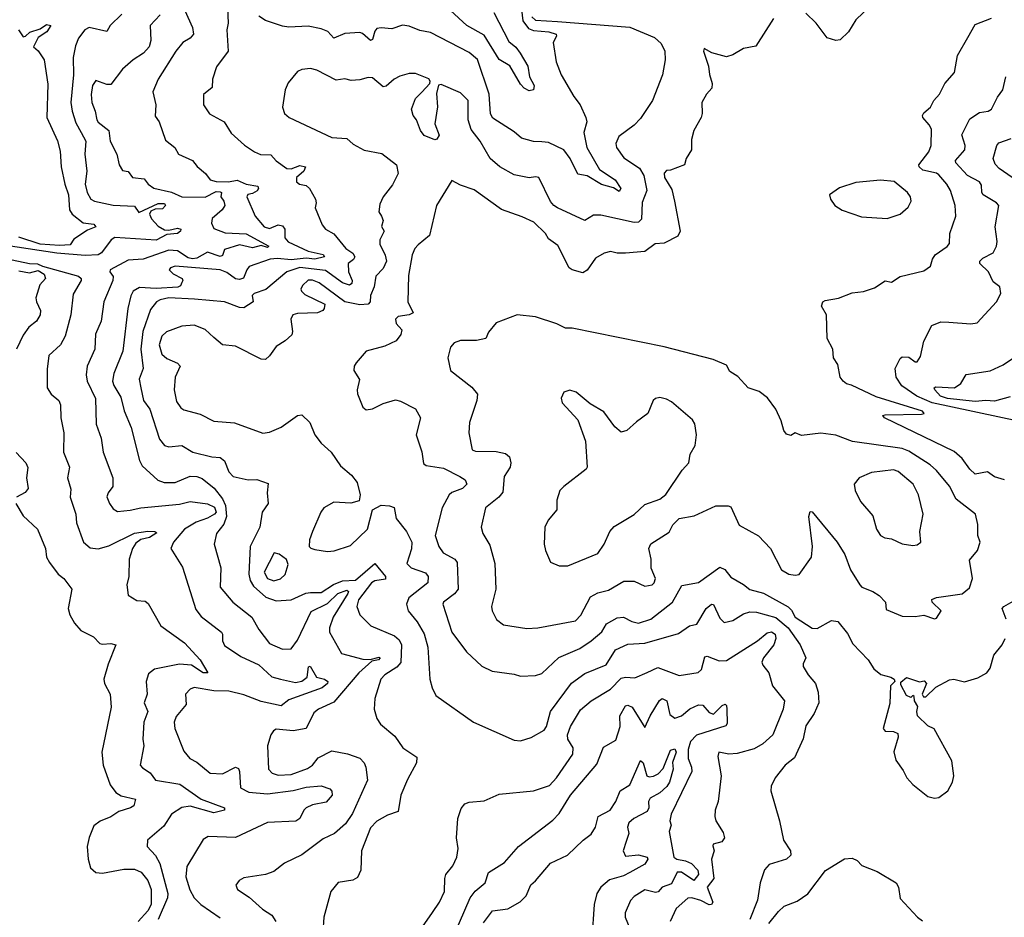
# Model space of a CAD drawing. Extents: x 1245515 to 1420776, y 606314 to 671314.
# Tile 343 of 385: x 1394369 to 1398961, y 623344 to 627532. Entities that reach past the tile are written whole.
import ezdxf

# ---------------------------------------------------------------- set-up
doc = ezdxf.new("R2010")
doc.units = 0

msp = doc.modelspace()

# ---------------------------------------------------------------- linework, layer by layer
at = {"layer": '0CON10XD'}
for points in [[(1395338, 627585), (1395341.1, 627515), (1395334.6, 627485), (1395341.9, 627385), (1395287.7, 627312.3), (1395269.1, 627255), (1395267.5, 627215), (1395226.4, 627183.6), (1395226.1, 627135), (1395255, 627093.3), (1395322.9, 627055), (1395355, 627002.9), (1395417.3, 626947.3), (1395464.7, 626914.7), (1395492.9, 626902.9), (1395540.8, 626900.8), (1395565, 626873.1), (1395615, 626837.5), (1395635, 626836.1), (1395675, 626852.3), (1395701.9, 626845), (1395694.6, 626825), (1395659.5, 626795), (1395660, 626775), (1395674, 626765), (1395705, 626757.7), (1395720.9, 626745), (1395749.2, 626695), (1395752.6, 626677.4), (1395747.5, 626655), (1395779.2, 626575), (1395796, 626555), (1395835, 626533.3), (1395890.8, 626465), (1395923.4, 626443.4), (1395931.5, 626425), (1395926.5, 626413.5), (1395900.9, 626395), (1395903.1, 626355), (1395920.3, 626315), (1395918.5, 626301.5), (1395907.2, 626292.8), (1395875, 626303.7), (1395795, 626362.4), (1395676.3, 626376.3), (1395615, 626356.1), (1395517.3, 626272.7), (1395463.3, 626255), (1395454, 626245), (1395458.8, 626215), (1395415, 626187.9), (1395395, 626189.6), (1395325.2, 626215.2), (1395185, 626228.2), (1395065, 626233.8), (1395024.8, 626225.2), (1395006.7, 626215), (1394979.9, 626180.1), (1394942.9, 626077.1), (1394934.4, 625995), (1394944.8, 625905.2), (1394926.1, 625855), (1394934.3, 625814.3)], [(1396705, 627619.6), (1396716, 627526), (1396741.6, 627491.6), (1396765, 627481.3), (1396836.2, 627475), (1396871.4, 627465), (1396873.1, 627455), (1396857.8, 627425), (1396870.5, 627335), (1396894, 627275), (1396953.2, 627173.2), (1396982.6, 627135), (1397010, 627075), (1397013.5, 627055), (1397000, 627005), (1397014.2, 626935), (1397073.8, 626833.8), (1397145.5, 626785), (1397172.7, 626745), (1397165, 626730.8), (1397138.1, 626748.1), (1397082.4, 626762.4), (1397015, 626803.9), (1396971.7, 626811.7), (1396936.7, 626885), (1396906.9, 626925), (1396835, 626959.6), (1396805, 626962.2), (1396765, 626964.4), (1396708.7, 626978.7), (1396675, 627009.2), (1396575, 627071.9), (1396565, 627092.5), (1396558.3, 627185), (1396505, 627346.9), (1396465, 627378.5), (1396285, 627472.2), (1396235, 627480.8), (1396185, 627501.9), (1396155, 627505.7), (1396105, 627490), (1396055, 627494.5), (1396035, 627490.6), (1396025, 627478.8), (1396015, 627438.8), (1396005.5, 627434.5), (1395968.1, 627468.1), (1395955, 627472.1), (1395885, 627466.9), (1395835, 627446.2), (1395806.6, 627476.6), (1395775, 627489.3), (1395715, 627501.3), (1395625, 627497.1), (1395595, 627501.9), (1395515, 627528.8), (1395485, 627548.9)], [(1398334.7, 627595.3), (1398268.7, 627531.3), (1398234.5, 627475), (1398195, 627437.8), (1398175, 627435.6), (1398135, 627447.1), (1398084.3, 627515), (1398035, 627562.2)], [(1394845, 627557.6), (1394791.1, 627505), (1394775, 627477.5), (1394693.8, 627495), (1394672.7, 627485), (1394643.2, 627445), (1394629.4, 627410.6), (1394618.2, 627355), (1394620.8, 627275), (1394608.3, 627145), (1394613.5, 627105), (1394631.1, 627051.1), (1394655.5, 627005.5), (1394678.2, 626965), (1394672.8, 626905), (1394681.8, 626825), (1394674.7, 626765), (1394684.2, 626725), (1394701.8, 626695), (1394717.5, 626685), (1394805, 626666.8), (1394905, 626662.1), (1394925, 626632.5), (1395015, 626674.8), (1395045.2, 626675.2), (1395049.3, 626665), (1395035, 626649.5), (1395001.8, 626648.2), (1394980.7, 626639.3), (1394975.2, 626625), (1394983.6, 626603.6), (1395015, 626568.4), (1395045, 626551.2), (1395065, 626549.5), (1395105, 626559.3), (1395121.4, 626555), (1395120, 626545), (1395105.6, 626535), (1395055, 626530.4), (1395005, 626503.3), (1394813.7, 626516.3), (1394795.5, 626505), (1394750.4, 626445), (1394735, 626434.3)], [(1395023.8, 627555), (1394977.3, 627505), (1394981.5, 627435), (1394972.9, 627405), (1394946.5, 627375), (1394897.8, 627345), (1394849.3, 627300.7), (1394795, 627230), (1394775, 627229.2), (1394725, 627247.5), (1394708.5, 627225), (1394702.4, 627182.4), (1394705.3, 627145), (1394721.8, 627105), (1394729.6, 627065), (1394735, 627054.5), (1394785.6, 627015), (1394791.5, 626965), (1394822.2, 626905), (1394833.3, 626855), (1394848.3, 626828.3), (1394875, 626823.3), (1394895.6, 626795.6), (1394949.5, 626789.5), (1394968.6, 626765), (1394995.4, 626745.4), (1395077.9, 626727.9), (1395125, 626705.2), (1395235, 626703.9), (1395285, 626730.2), (1395305, 626728.5), (1395310, 626725), (1395307.2, 626705), (1395321, 626685), (1395325.4, 626664.6), (1395314, 626645), (1395267, 626605), (1395263.1, 626583.1), (1395275, 626557.7), (1395328, 626538), (1395425, 626532.8), (1395531.2, 626475), (1395525, 626469.2), (1395495, 626478.3), (1395455, 626467.3), (1395395, 626482.4), (1395325, 626459.1), (1395315, 626432.5), (1395305, 626426.7), (1395245, 626447), (1395195, 626419.8), (1395175, 626415.6), (1395155, 626421.3), (1395105, 626453.4), (1395065, 626456.5), (1394945, 626414), (1394875, 626410), (1394790.8, 626365), (1394790, 626355), (1394804.6, 626334.6), (1394803.3, 626315), (1394762.1, 626215), (1394749.2, 626125), (1394722.7, 626065), (1394719.3, 625995), (1394684.6, 625915), (1394678.9, 625875), (1394683.9, 625845), (1394722.3, 625765), (1394725.4, 625645), (1394749.3, 625579.3), (1394759.3, 625515), (1394804.3, 625395), (1394804.2, 625355), (1394781.9, 625325), (1394775.9, 625305.9), (1394788.8, 625275), (1394805, 625250), (1394825, 625238), (1394885, 625243.1), (1394935, 625255.3), (1395115, 625272.3), (1395165, 625284.8), (1395245, 625274.1), (1395277.1, 625257.1), (1395285.5, 625235), (1395277.5, 625225), (1395245, 625206.2), (1395192.2, 625187.8), (1395138.2, 625155), (1395086.2, 625095), (1395074.4, 625065), (1395128.3, 624978.3), (1395190.1, 624780.1), (1395215, 624747.8), (1395310, 624675), (1395315.4, 624665), (1395314.6, 624635), (1395325, 624612.9), (1395401.1, 624561.1), (1395485, 624521.8), (1395545, 624467.1), (1395585.2, 624455.2), (1395655, 624440.5), (1395685, 624445.6), (1395710.3, 624465), (1395716.7, 624513.3), (1395723.8, 624516.2), (1395753.5, 624465), (1395791.2, 624455), (1395805.8, 624445), (1395804.2, 624435), (1395780, 624415), (1395625, 624358.6), (1395589, 624331), (1395495, 624351), (1395415, 624382.3), (1395345, 624399.8), (1395275, 624401.6), (1395183.7, 624416.3), (1395165, 624408.6), (1395143.1, 624385), (1395145, 624336.7), (1395099.1, 624280.9), (1395090, 624255), (1395093.5, 624225), (1395135, 624120), (1395162.5, 624085), (1395195, 624067.8), (1395257.1, 624017.1), (1395315, 624013.3), (1395375, 624044.6), (1395389.1, 624039.1), (1395394.5, 624025.5), (1395398.8, 623948.8), (1395437.7, 623927.7), (1395525, 623920.2), (1395644, 623936), (1395705, 623952.1), (1395775, 623957.6), (1395815, 623943.8), (1395825, 623932.5), (1395826.9, 623915), (1395797.9, 623882.1), (1395735, 623869.2), (1395705.6, 623855), (1395694.5, 623845), (1395675.3, 623804.7), (1395657.3, 623792.7), (1395525, 623786.8), (1395375, 623716.5), (1395248.8, 623721.2), (1395225, 623708), (1395149.1, 623580.9), (1395144, 623534), (1395162.9, 623472.9), (1395182.5, 623435), (1395213.5, 623405), (1395305, 623341.4)], [(1395139.5, 627575), (1395174.6, 627495), (1395179.5, 627465), (1395165, 627445.6), (1395130.6, 627425), (1395097.3, 627385), (1395014.6, 627255), (1394990, 627195), (1395004.6, 627134.6), (1395001.5, 627081.5), (1395019.2, 627055), (1395049.7, 626969.7), (1395092.5, 626935), (1395109.2, 626905), (1395175, 626875.6), (1395197.4, 626847.4), (1395235.8, 626815), (1395257.5, 626785), (1395285, 626776.9), (1395343.3, 626775), (1395384, 626784), (1395425, 626764.6), (1395480, 626755), (1395482.5, 626745), (1395476.2, 626733.8), (1395455, 626720.7), (1395433.2, 626716.8), (1395428.9, 626705), (1395466.9, 626615), (1395508.8, 626565), (1395535, 626557.1), (1395575, 626574.3), (1395595, 626570), (1395606.5, 626555), (1395606.2, 626515), (1395621.8, 626495), (1395715, 626452.8), (1395785, 626436.9), (1395790.8, 626425), (1395745, 626414.6), (1395705, 626419.5), (1395635, 626412.4), (1395571.6, 626418.4), (1395537.5, 626415), (1395440.1, 626379.9), (1395427.9, 626365), (1395413.1, 626326.9), (1395395, 626320.3), (1395375, 626323.2), (1395335, 626352.5), (1395305, 626364.4), (1395095, 626382.5), (1395072.5, 626375), (1395066.4, 626365), (1395085.6, 626345.6), (1395126.9, 626325), (1395130, 626315), (1395125, 626306.2), (1395119.1, 626290.9), (1395106.3, 626283.7), (1395005, 626277.7), (1394927.5, 626282.5), (1394898.7, 626265), (1394887, 626243), (1394874.2, 626185), (1394850.6, 625985), (1394808.1, 625881.9), (1394802.1, 625845), (1394808.1, 625825), (1394841.5, 625771.5), (1394856.7, 625706.7), (1394889.2, 625629.2), (1394928.4, 625475), (1394940.5, 625450.5), (1395014.3, 625384.3), (1395043.3, 625373.3), (1395095, 625373.3), (1395165, 625402.1), (1395195, 625400.6), (1395220.8, 625390.8), (1395275.9, 625345.9), (1395315, 625296.4), (1395328.5, 625265), (1395334.3, 625215), (1395320.9, 625179.1), (1395286.5, 625135), (1395275.7, 625085.7), (1395307.8, 624975), (1395304.1, 624885), (1395363.6, 624815), (1395451.5, 624745), (1395485, 624687.1), (1395535, 624622.2), (1395595, 624595.4), (1395635, 624597.1), (1395665, 624637.3), (1395728.8, 624771.2), (1395805, 624807.8), (1395852.9, 624855), (1395895, 624870), (1395902.5, 624865), (1395899.6, 624855), (1395831.1, 624745), (1395814.1, 624695), (1395813.8, 624675), (1395870, 624575), (1395968.8, 624548.8), (1396003.3, 624546.7), (1396045, 624557.5), (1396050, 624555), (1396042, 624545), (1396011.1, 624538.9), (1395950.5, 624485), (1395835, 624348.1), (1395762.9, 624315), (1395741.3, 624298.7), (1395705, 624226), (1395645, 624214.6), (1395565, 624222.9), (1395552.5, 624215), (1395540, 624195), (1395524.6, 624145), (1395530.4, 624035), (1395546.2, 624016.2), (1395575, 624007.3), (1395635, 624010.4), (1395711.2, 624038.8), (1395734.7, 624055), (1395761.6, 624088.4), (1395825, 624121.1), (1395897.4, 624107.4), (1395955, 624087.5), (1395975, 624065.7), (1395983.6, 624045), (1395990.8, 623985), (1395921.3, 623828.7)], [(1396757.8, 627545), (1396775, 627530.4), (1396877, 627523), (1397215, 627497.6), (1397329, 627449), (1397360.4, 627420.4), (1397377.1, 627385), (1397379.4, 627345), (1397366.5, 627275), (1397320.9, 627155), (1397265, 627071.1), (1397235, 627040.5), (1397163.6, 626986.4), (1397149.2, 626955), (1397152.7, 626935), (1397186.8, 626886.8), (1397259.1, 626839.1), (1397280.2, 626805), (1397294.6, 626735), (1397271.5, 626678.5), (1397268.6, 626601.4), (1397255, 626587.3), (1397235, 626586.2), (1397079.5, 626619.5), (1397045, 626619.4), (1397005, 626595.6), (1396877.5, 626655), (1396860, 626665), (1396845, 626684.3), (1396790, 626795), (1396775, 626799.4), (1396745, 626794.5), (1396675, 626808.9), (1396607.9, 626845), (1396562.9, 626885), (1396517.3, 626965), (1396475, 627019.5), (1396461, 627065), (1396460.9, 627155), (1396425, 627190), (1396335, 627229.4), (1396322.9, 627227.1), (1396312.8, 627187.2), (1396318.2, 627125), (1396305.4, 627045.4), (1396325, 626993.3), (1396315, 626974), (1396305, 626971.2), (1396255, 626991.2), (1396238, 627015), (1396220, 627065), (1396204.6, 627084.6), (1396197.1, 627115), (1396214.4, 627165), (1396245, 627194.2), (1396282.5, 627235), (1396284, 627245), (1396276.7, 627256.7), (1396215, 627281.5), (1396185, 627280.4), (1396142.2, 627267.8), (1396115.5, 627254.5), (1396078.6, 627221.4), (1396065, 627219.4), (1396015, 627260), (1395995, 627262.5), (1395955, 627250.6), (1395915, 627248), (1395885, 627255.8), (1395845, 627250), (1395755, 627295.7), (1395725, 627304), (1395685, 627299.2), (1395665, 627290), (1395621.9, 627238.1), (1395607.1, 627205), (1395594.4, 627124.4), (1395604.2, 627095), (1395625.4, 627075.4), (1395825, 626983.1), (1395895, 626978), (1395925, 626952), (1395975, 626922.9), (1396057.5, 626907.5), (1396126, 626855), (1396133.8, 626815), (1396108.3, 626761.7), (1396064.2, 626705), (1396048.7, 626671.3), (1396044.4, 626635), (1396057.1, 626615), (1396064, 626595), (1396057, 626567), (1396068.8, 626545), (1396049.2, 626505), (1396048.1, 626485), (1396073.7, 626433.7), (1396080, 626405), (1396065, 626370.5), (1396030.9, 626335), (1396023.1, 626285), (1396005.3, 626245), (1396003.6, 626215), (1395994.8, 626205.2), (1395955, 626201.9), (1395886.1, 626216.1), (1395766, 626305), (1395735, 626316.2), (1395715, 626316.1), (1395687.8, 626292.2), (1395680.6, 626275), (1395682.9, 626265), (1395699.2, 626249.2), (1395792, 626205), (1395789.2, 626185), (1395782.5, 626175), (1395758, 626165), (1395665, 626161.4), (1395642.5, 626155), (1395633.4, 626135), (1395642.1, 626077.9), (1395637.8, 626062.2), (1395606.8, 626033.2), (1395565, 626008), (1395535, 625964), (1395515, 625946), (1395495, 625948), (1395375, 626008.2), (1395315, 626015.4), (1395275, 626048.9), (1395235, 626086.2), (1395183, 626107), (1395125, 626101.8), (1395053.8, 626076.2), (1395031.8, 626055), (1395019.7, 626015), (1395032.1, 625972.1), (1395055, 625951.8), (1395105, 625930), (1395117.5, 625915), (1395093.6, 625865), (1395090.4, 625805), (1395100.8, 625750.9), (1395121.3, 625721.3), (1395135, 625711.8), (1395211, 625691), (1395275, 625659.2), (1395371.7, 625651.7), (1395503.4, 625603.4), (1395535, 625607.5), (1395588.7, 625631.3), (1395665, 625685.7), (1395685, 625688.2), (1395722.4, 625652.4), (1395745.6, 625595), (1395775, 625555.7), (1395822.2, 625515), (1395865, 625450), (1395917, 625407), (1395943, 625373), (1395956.7, 625315), (1395953, 625287), (1395914.1, 625275.9), (1395835, 625281.9), (1395787.5, 625255), (1395773.1, 625235), (1395734.3, 625145), (1395720.8, 625105), (1395720, 625075), (1395726.4, 625066.4), (1395745, 625060), (1395805, 625051.4), (1395835.5, 625054.5), (1395911.7, 625078.3), (1395991.4, 625155), (1396014.5, 625245.5), (1396055, 625266.5), (1396094.3, 625264.3), (1396115.7, 625255.7), (1396124.5, 625205), (1396173.6, 625145), (1396198, 625095), (1396196.3, 625063.7), (1396174.4, 624995), (1396195.7, 624975), (1396261.9, 624951.9), (1396274.7, 624934.7), (1396273.3, 624905), (1396184.4, 624835), (1396172.7, 624805), (1396180.5, 624775), (1396222.8, 624722.8), (1396255, 624667.1), (1396272.5, 624605), (1396282.5, 624455), (1396292.2, 624415), (1396309.7, 624379.7), (1396485, 624254.2), (1396675, 624170.8), (1396705, 624167.1), (1396755, 624182.9), (1396815, 624216.9), (1396826.8, 624235), (1396844.7, 624305.3), (1396942.6, 624437.4), (1397005, 624482), (1397105, 624522.5), (1397148.3, 624591.7), (1397205, 624618.2), (1397285, 624622.8), (1397440.9, 624669.1), (1397492.5, 624705), (1397527.2, 624712.8), (1397570.9, 624785), (1397595, 624805.6), (1397605, 624803.1), (1397635, 624739.4), (1397655, 624720.5), (1397695, 624728.8), (1397745, 624760.4), (1397775, 624770), (1397805, 624767.3), (1397895, 624742.7), (1397953.4, 624695), (1398008.9, 624615), (1398035.7, 624555), (1398022.8, 624527.2), (1398023.3, 624515), (1398045.6, 624475), (1398080, 624435), (1398092.4, 624395), (1398096, 624345), (1398074.7, 624295.2), (1398035, 624237.5), (1398022.7, 624177.3), (1397981.8, 624088.2), (1397939.2, 624055), (1397892.5, 623995), (1397873, 623957), (1397872, 623935), (1397911.9, 623795), (1397932, 623705), (1397964, 623655), (1397966, 623635), (1397945, 623615.8), (1397865, 623590.8), (1397843.4, 623566.6), (1397822.5, 623505), (1397810, 623425), (1397773.8, 623335)], [(1397885, 627538), (1397802, 627408), (1397745, 627398), (1397695, 627368.6), (1397665, 627359.2), (1397597.5, 627377.5), (1397561.7, 627398.3), (1397557.5, 627385), (1397581.4, 627315), (1397585.7, 627275.7), (1397599.2, 627235), (1397597.5, 627212.5), (1397572.5, 627185), (1397550, 627145), (1397552.5, 627095), (1397547.5, 627075), (1397512.5, 627015), (1397503, 626973), (1397502.5, 626925), (1397477.5, 626885), (1397470, 626855), (1397405, 626830), (1397385, 626828.8), (1397374.5, 626815.5), (1397376.5, 626795), (1397409.8, 626739.8), (1397422.4, 626685), (1397449.2, 626545), (1397438.5, 626521.5), (1397375, 626488.8), (1397333, 626487), (1397285, 626450), (1397195, 626442.5), (1397155, 626442.5), (1397125, 626450), (1397095, 626443.3), (1397055, 626420), (1397015, 626363.8), (1396995, 626351.2), (1396945, 626364.3), (1396932.5, 626375), (1396878.2, 626478.2), (1396835, 626510), (1396821.1, 626535), (1396766.7, 626586.7), (1396713, 626613), (1396616.2, 626646.2), (1396488.2, 626738.2), (1396425, 626759.2), (1396385, 626781.2), (1396313.2, 626665), (1396280.4, 626525), (1396228.1, 626481.9), (1396211.9, 626465), (1396199.2, 626435), (1396182.2, 626337.8), (1396180, 626215), (1396204.2, 626165), (1396185, 626155.4), (1396135, 626147.3), (1396122.5, 626135), (1396125.7, 626115), (1396150.9, 626085), (1396146.7, 626063.3), (1396125, 626034.4), (1396071.7, 626008.3), (1395985, 625985.6), (1395938.3, 625931.7), (1395929.2, 625915), (1395927.5, 625895), (1395953.6, 625853.6), (1395942.5, 625805), (1395944.2, 625785.8), (1395970, 625725), (1395985, 625712), (1396015, 625716.9), (1396065, 625742.2), (1396121.1, 625758.9), (1396145, 625752.9), (1396215, 625716.9), (1396239.1, 625675), (1396218.9, 625595), (1396245.4, 625515.4), (1396251.9, 625461.9), (1396265, 625451.5), (1396345, 625440.3), (1396421.4, 625401.4), (1396447.5, 625385), (1396454.3, 625365), (1396434.3, 625345), (1396385, 625326.2), (1396372.3, 625315), (1396338.9, 625255), (1396306.8, 625125), (1396323.8, 625075), (1396344.4, 625044.4), (1396399.2, 625015), (1396409.7, 624999.7), (1396414.7, 624875.3), (1396397.2, 624852.8), (1396345.8, 624815), (1396341.9, 624805), (1396385, 624674), (1396453, 624583), (1396525, 624515.8), (1396572.6, 624492.6), (1396675, 624478.6), (1396705, 624469.2), (1396775, 624472.2), (1396805, 624482.2), (1396883.5, 624556.5), (1396981.1, 624598.9), (1397035, 624633.8), (1397084.1, 624675.9), (1397105.9, 624714.1), (1397155, 624741.8), (1397185, 624744.7), (1397224.2, 624724.2), (1397255, 624716.7), (1397312.9, 624735), (1397413.8, 624815), (1397457.7, 624892.3), (1397535, 624906.4), (1397635, 624978.6), (1397657.3, 624967.3), (1397685, 624930.8), (1397745, 624897.8), (1397774.1, 624874.1), (1397837.4, 624857.4), (1397952.4, 624792.4), (1397968, 624778), (1397985.9, 624745), (1398065, 624693), (1398087.7, 624692.3), (1398155, 624728.7), (1398184.1, 624724.1), (1398229, 624669), (1398255, 624620), (1398326.7, 624545), (1398353, 624503), (1398385, 624478), (1398432.5, 624465), (1398447.5, 624455), (1398450, 624445), (1398430, 624425), (1398427.7, 624342.3), (1398396.7, 624225), (1398405, 624212.5), (1398445, 624210.8), (1398465, 624202.5), (1398466.5, 624185), (1398445.8, 624115.8), (1398455, 624077.5), (1398489.7, 624029.7), (1398506, 623995), (1398534.4, 623964.4), (1398605, 623908.8), (1398635, 623900)], [(1396580.9, 627565), (1396650.7, 627430.7), (1396683.2, 627403.2), (1396702.9, 627375), (1396738.5, 627315), (1396746.2, 627265), (1396768.5, 627225), (1396766, 627204), (1396745, 627200.6), (1396722, 627212), (1396705, 627230.9), (1396655, 627316.1), (1396606, 627346), (1396535, 627460.2), (1396455, 627504.2), (1396379.1, 627575)], [(1398961.2, 625385), (1398915, 625400), (1398882.1, 625422.1), (1398825, 625411.8), (1398800, 625435), (1398765.2, 625485.2), (1398727.4, 625517.4), (1398402, 625675), (1398394.2, 625685), (1398405, 625688.5), (1398575, 625692.2), (1398587.5, 625695), (1398578.8, 625705), (1398363, 625773), (1398247.6, 625827.6), (1398225, 625832.9), (1398210, 625845), (1398196, 625865), (1398183.9, 625923.9), (1398164.2, 625954.2), (1398162, 625995), (1398134.4, 626044.4), (1398131.9, 626155), (1398109.2, 626195), (1398114, 626215), (1398125, 626222.5), (1398187.6, 626232.4), (1398251.7, 626258.3), (1398305, 626264), (1398355, 626280.8), (1398405, 626313.8), (1398435, 626308), (1398475, 626334.2), (1398585, 626360.8), (1398617.3, 626382.7), (1398626.2, 626415), (1398639.2, 626435), (1398695, 626474), (1398705, 626487.5), (1398707.5, 626535), (1398734.5, 626615), (1398732.2, 626665), (1398709.6, 626735), (1398692.8, 626765), (1398655, 626808.4), (1398645, 626815.8), (1398580.5, 626830.5), (1398564.5, 626845), (1398562.1, 626855), (1398609.6, 626915), (1398619.4, 626945), (1398621.2, 627021.2), (1398611.2, 627041.2), (1398580.8, 627075), (1398579.4, 627085), (1398585, 627097.5), (1398616.6, 627123.4), (1398632.2, 627155), (1398658.5, 627185), (1398682.9, 627235), (1398729.2, 627285), (1398743.3, 627365), (1398791.2, 627448.8), (1398825, 627510), (1398900.7, 627539.3)], [(1394363.3, 627485), (1394385, 627452.5), (1394396.7, 627455), (1394416.7, 627473.3), (1394465, 627490), (1394495, 627508.9), (1394513.8, 627505), (1394495.3, 627474.7), (1394455, 627448.1), (1394433.3, 627405), (1394455, 627386.2), (1394483.1, 627345), (1394501.2, 627231.2), (1394496.4, 627076.4), (1394545, 626966.7), (1394558.7, 626918.7), (1394562.5, 626845), (1394579.6, 626765), (1394597.3, 626715), (1394601.4, 626645), (1394614.4, 626624.4), (1394665, 626584.2), (1394715, 626577.5), (1394724, 626565), (1394685, 626550.6), (1394621.2, 626508.8), (1394605, 626481.8), (1394555, 626478.1)], [(1399025, 625659.4), (1398624, 625744), (1398552.5, 625775), (1398483.4, 625823.4), (1398457.2, 625865), (1398451.5, 625905), (1398475, 625951.2), (1398485, 625958.6), (1398515, 625957.8), (1398545, 625936), (1398555, 625936.2), (1398569.7, 625960.3), (1398585, 626032.5), (1398623.3, 626105), (1398665, 626121.9), (1398701.6, 626121.6), (1398805, 626112.4), (1398835, 626118.1), (1398924.1, 626215), (1398944.7, 626255), (1398939.4, 626285), (1398909.6, 626309.6), (1398887.4, 626355), (1398846.2, 626395), (1398847.1, 626405), (1398860.3, 626419.7), (1398909.2, 626445), (1398924.6, 626475), (1398927.8, 626497.8), (1398918.2, 626565), (1398935.3, 626665.3), (1398925, 626678.1), (1398863.1, 626715), (1398856.5, 626725), (1398855, 626760), (1398845.4, 626775), (1398789.1, 626805), (1398734.8, 626864.8), (1398733.1, 626875), (1398777.3, 626925), (1398778, 626945), (1398763.3, 626995), (1398800.3, 627069.8), (1398845, 627098.9), (1398885, 627104.5), (1398900.6, 627115), (1398928.9, 627171.1), (1398954.3, 627205), (1398968.8, 627265)], [(1399043.1, 626765), (1398937.5, 626837.5), (1398918.2, 626858.2), (1398908.9, 626885), (1398926.4, 626945), (1398935, 626956.9), (1398992.8, 626977.2)], [(1398415, 626604.5), (1398475.4, 626624.6), (1398513.4, 626656.6), (1398527.1, 626685), (1398523.1, 626705), (1398510, 626725), (1398447.1, 626777.1), (1398383.3, 626783.3), (1398268, 626772), (1398193.1, 626746.9), (1398146.2, 626715), (1398150, 626695), (1398170, 626665), (1398205, 626642.9), (1398295, 626612.9), (1398415, 626604.5)], [(1394735, 626434.3), (1394675, 626431.9), (1394543.1, 626443.1), (1394273.1, 626483.1)], [(1394555, 626478.1), (1394465, 626484.5), (1394365, 626516.7)], [(1394215, 626435.9), (1394415.8, 626395), (1394452.8, 626392.8), (1394475, 626381.6), (1394643.4, 626335), (1394655.4, 626325), (1394655.5, 626315), (1394619.2, 626250.8), (1394608.2, 626155), (1394581.1, 626055), (1394560, 626015), (1394505.5, 625965), (1394497.7, 625902.3), (1394496.9, 625815), (1394515.8, 625785), (1394552.3, 625755), (1394559.5, 625735), (1394561.5, 625675), (1394575.8, 625605), (1394572.9, 625515), (1394601.9, 625445), (1394592.7, 625395), (1394607.6, 625342.4), (1394604.4, 625305), (1394631.2, 625225), (1394633.5, 625185), (1394667.1, 625095), (1394698.3, 625068.3), (1394735, 625063.5), (1394785, 625076.9), (1394905, 625137.3), (1394966.3, 625146.3), (1395000, 625145), (1395008.3, 625138.3), (1394975, 625116.9), (1394935, 625107.3), (1394910.4, 625089.6), (1394894.7, 625065), (1394879.3, 625015), (1394877.7, 624935), (1394869.6, 624895), (1394875, 624847.5), (1394915, 624822.5), (1394955, 624819.2), (1394968.5, 624808.5), (1395026.9, 624705), (1395138.2, 624625), (1395210.9, 624545), (1395246.2, 624485), (1395224.3, 624485), (1395170.1, 624520.1), (1395115, 624526.2), (1394998, 624502), (1394969.4, 624480.6), (1394959.4, 624445), (1394964.5, 624385), (1394949.1, 624345), (1394967.5, 624305), (1394948.7, 624255), (1394943.6, 624175), (1394947.9, 624145), (1394931.5, 624055), (1394941.3, 624041.3), (1394978, 624018), (1395002.5, 623985), (1395116.2, 623966.2), (1395215, 623895.2), (1395324, 623855), (1395323.8, 623845), (1395275, 623831.3), (1395165, 623863.2), (1395125, 623857), (1395077.9, 623825), (1395040.8, 623769.2), (1394965.6, 623704.4), (1394964.4, 623675), (1395003, 623633), (1395023.2, 623595), (1395060.4, 623455), (1395058.3, 623435), (1395014.4, 623334.4)], [(1394365, 626360), (1394415, 626350.4), (1394455, 626361.2), (1394483.2, 626345), (1394489.1, 626325), (1394462.8, 626295), (1394444.3, 626235), (1394447.1, 626215), (1394466.5, 626175), (1394465.5, 626154.5), (1394448, 626125), (1394412.7, 626097.3), (1394385, 626060.8), (1394354.7, 625995)], [(1396735, 624691.5), (1396785, 624694.5), (1396962, 624728), (1396985.7, 624754.3), (1397031.2, 624838.8), (1397065, 624857.8), (1397115, 624870), (1397187, 624913), (1397235, 624912.9), (1397285, 624889.5), (1397318.6, 624895), (1397328.5, 624905), (1397334.4, 624925), (1397313.8, 624973.8), (1397314.6, 625015), (1397303.5, 625065), (1397312.9, 625087.1), (1397398.1, 625141.9), (1397414.7, 625175.3), (1397444, 625205), (1397515, 625217.5), (1397615, 625263.3), (1397673.9, 625263.9), (1397685, 625258.8), (1397723.8, 625173.8), (1397815, 625124.4), (1397871.1, 625065), (1397922.5, 624965), (1397955.5, 624945.5), (1397985, 624940), (1398005, 624943.8), (1398062.1, 625025), (1398067, 625075), (1398050, 625215), (1398055, 625237.5), (1398065, 625236.7), (1398181.5, 625095), (1398216.9, 625036.9), (1398243.8, 624965), (1398286.6, 624895), (1398296.1, 624885), (1398347.8, 624865), (1398376.9, 624845), (1398406.2, 624815), (1398410.5, 624780.5), (1398485, 624749.5), (1398545, 624748), (1398585, 624754), (1398635, 624736.2), (1398645, 624740), (1398666, 624775), (1398624.5, 624814.5), (1398623.4, 624826.6), (1398644.2, 624835.8), (1398765, 624853.1), (1398799.1, 624880.9), (1398812.1, 624925), (1398798.9, 625011.1), (1398836.5, 625055), (1398848.4, 625095), (1398837.9, 625125), (1398836.8, 625176.8), (1398826, 625225), (1398736.5, 625295), (1398705, 625355.6), (1398645, 625429.1), (1398615.5, 625455), (1398515, 625518.8), (1398485, 625531.1), (1398253.6, 625563.6), (1398175, 625594.2), (1398105, 625603.3), (1398015, 625592.9), (1397985, 625604), (1397965, 625592.5), (1397945, 625598.8), (1397932.5, 625615), (1397920.2, 625660.2), (1397895.2, 625715.2), (1397857.2, 625767.2), (1397817.7, 625797.7), (1397766.2, 625815), (1397717.9, 625867.9), (1397680.3, 625890.3), (1397665, 625920), (1397603.3, 625946.7), (1397375, 626005.5), (1396945, 626093.3), (1396915, 626093.1), (1396875, 626113.1), (1396775, 626145.8), (1396690, 626155), (1396591.7, 626118.3), (1396555.9, 626074.1), (1396543.3, 626045), (1396500, 626035), (1396424.8, 626035.2), (1396395.7, 626025), (1396378.1, 626005), (1396365.7, 625955), (1396378, 625895), (1396478.3, 625818.3), (1396504.2, 625785), (1396501.4, 625755), (1396467.1, 625652.9), (1396464.2, 625605), (1396478.8, 625525), (1396495, 625519.5), (1396592, 625518), (1396635, 625508.5), (1396653.4, 625493.4), (1396660, 625465), (1396656.9, 625445), (1396628.9, 625401.1), (1396622.1, 625327.9), (1396603.1, 625305), (1396541.4, 625255), (1396521.4, 625165), (1396528.9, 625135), (1396561.1, 625081.1), (1396584.6, 624994.6), (1396590, 624875), (1396569.1, 624795), (1396572.7, 624775), (1396593.3, 624733.3), (1396625, 624709.7), (1396735, 624691.5)], [(1398988, 625772), (1398915, 625751.7), (1398875, 625755.5), (1398825, 625751.2), (1398696, 625764), (1398662.7, 625775), (1398637.1, 625805), (1398634.6, 625815), (1398641, 625819), (1398729.4, 625815), (1398758.2, 625835), (1398782.9, 625877.2), (1398895, 625893.2), (1398955, 625922.2), (1398998.5, 625951.5)], [(1394934.3, 625814.3), (1394946.8, 625755), (1394976.2, 625715), (1395021.2, 625575), (1395044.4, 625545), (1395065, 625540), (1395125.4, 625545.4), (1395176.2, 625515), (1395265, 625493.2), (1395305, 625490), (1395324.7, 625474.7), (1395345, 625423.1), (1395365, 625401.1), (1395435, 625385.6), (1395475, 625387.1), (1395528.6, 625368.6), (1395522.9, 625325), (1395527.8, 625275), (1395500, 625235), (1395488.5, 625165), (1395444.7, 625075), (1395437.6, 624945), (1395444.3, 624915), (1395458.9, 624888.9), (1395517.5, 624837.5), (1395565, 624821.6), (1395635, 624825.4), (1395703.3, 624856.7), (1395725, 624859.8), (1395775, 624860), (1395832.4, 624897.6), (1395875, 624914.8), (1395935, 624916.8), (1396025, 624994.4), (1396075.8, 624935), (1396075, 624921.5), (1396026.2, 624913.8), (1396010.5, 624905), (1395949.6, 624825), (1395941.5, 624795), (1395956.2, 624756.2), (1396007.1, 624705), (1396117.4, 624657.4), (1396139, 624639), (1396149.7, 624615), (1396146.2, 624533.8), (1396128.8, 624511.2), (1396071.5, 624475), (1396053.6, 624455), (1396025.6, 624365), (1396022.5, 624315), (1396035, 624272.5), (1396051.2, 624245), (1396119.1, 624189.1), (1396155.6, 624135.6), (1396221.7, 624091.7), (1396220, 624065), (1396178, 623988), (1396146.5, 623915), (1396135, 623837.5), (1396085, 623820.7), (1396035, 623793.2), (1396005, 623761.4), (1395963.7, 623655), (1395960.3, 623565), (1395945, 623530.8), (1395922.8, 623517.2), (1395855, 623506.9), (1395820, 623465), (1395787.8, 623345), (1395783, 623277)], [(1396885, 624983.8), (1396925, 624984.3), (1397065, 625041.4), (1397094.4, 625085), (1397121.4, 625145), (1397141.6, 625168.4), (1397235, 625222.9), (1397285, 625270.4), (1397354.7, 625295.3), (1397383.2, 625316.8), (1397459.4, 625430.6), (1397490, 625465), (1397495.6, 625505), (1397519.5, 625545), (1397525.7, 625595), (1397517, 625647), (1397506.2, 625665), (1397409.1, 625749.1), (1397385, 625762), (1397355, 625769.2), (1397335, 625764), (1397324.2, 625755), (1397298.1, 625695), (1397245, 625656.5), (1397200.8, 625615), (1397175, 625607.1), (1397145, 625632.9), (1397093, 625703), (1397029.4, 625739.4), (1396965, 625793.8), (1396935, 625803.8), (1396907.5, 625795), (1396893.9, 625766.1), (1396898.8, 625745), (1396972.9, 625665), (1397007.8, 625565), (1397015.8, 625445), (1397011.2, 625435), (1396906.2, 625355), (1396888.8, 625335), (1396875, 625290), (1396874.3, 625245), (1396833.1, 625196.9), (1396818.1, 625165), (1396815.8, 625085), (1396820.8, 625055), (1396845, 625001.2), (1396885, 624983.8)], [(1394352.2, 625512.2), (1394398.4, 625465), (1394407.8, 625442.3), (1394400.5, 625395), (1394409.5, 625345), (1394395, 625326.9), (1394353.8, 625305)], [(1398535, 625078.8), (1398555, 625082), (1398571.2, 625095), (1398566.7, 625145), (1398582.5, 625225), (1398561.2, 625315), (1398535.5, 625365), (1398465.6, 625425), (1398445, 625432), (1398340.9, 625419.1), (1398284, 625395), (1398260.8, 625365), (1398265.8, 625335), (1398290, 625285), (1398347.8, 625217.8), (1398365.7, 625155), (1398384, 625125), (1398404.4, 625114.4), (1398435, 625110.8), (1398485, 625086.2), (1398535, 625078.8)], [(1394351.1, 625275), (1394385, 625216.9), (1394451.9, 625155), (1394489.6, 625065), (1394494.6, 625024.6), (1394509.1, 624999.1), (1394548.6, 624945), (1394575.6, 624925), (1394612.5, 624875), (1394595.4, 624785), (1394602.9, 624755), (1394625, 624716), (1394655, 624682), (1394713.6, 624653.6), (1394742.3, 624622.3), (1394755, 624618.8)], [(1395555, 624913.8), (1395585, 624923.6), (1395606.7, 624943.3), (1395620.8, 624990.8), (1395614.3, 625014.3), (1395578.8, 625038.8), (1395555.6, 625044.4), (1395510, 624955), (1395524.2, 624925), (1395555, 624913.8)], [(1398970, 624735), (1398951.4, 624785), (1398959.2, 624795), (1399013.3, 624825)], [(1396237.5, 623285), (1396295, 623367.1), (1396327.1, 623415), (1396350.5, 623465), (1396351.5, 623525), (1396357.3, 623545), (1396388.8, 623585), (1396407.7, 623625), (1396414.6, 623665), (1396407.1, 623715), (1396411.9, 623805), (1396428.3, 623851.7), (1396445, 623873.8), (1396465, 623882), (1396535, 623888), (1396605, 623919.4), (1396765, 623934.5), (1396840.8, 623959.2), (1396873.3, 623995), (1396948.2, 624105), (1396950, 624135), (1396926.1, 624175), (1396923.3, 624195), (1396937.5, 624235), (1396985, 624312.2), (1397035, 624354.4), (1397125, 624408.2), (1397175, 624460.7), (1397195, 624465.3), (1397238.5, 624461.5), (1397295, 624487.1), (1397345, 624509.6), (1397445, 624472.5), (1397533.6, 624486.4), (1397548.7, 624501.3), (1397565, 624560), (1397575, 624562.9), (1397631.3, 624541.3), (1397665, 624543.2), (1397810, 624635), (1397855, 624671.9), (1397875, 624677), (1397892, 624665), (1397895.1, 624645), (1397886.2, 624615), (1397838.6, 624555), (1397830.3, 624535), (1397835, 624520), (1397863.1, 624485), (1397880.6, 624425), (1397936, 624355), (1397930, 624315), (1397882.2, 624195), (1397835, 624154.5), (1397795, 624130.9), (1397715, 624109.2), (1397676, 624106), (1397630, 624115), (1397625.8, 624095), (1397640.9, 624005), (1397627.3, 623885), (1397613.3, 623845), (1397610.9, 623815), (1397615.6, 623795), (1397649.5, 623739.5), (1397655.7, 623715), (1397644, 623696), (1397603.3, 623685), (1397602, 623678), (1397608.5, 623655), (1397596.2, 623615), (1397606.7, 623525), (1397575.8, 623485), (1397601.2, 623415), (1397595.8, 623404.2), (1397585, 623402.8), (1397545, 623422.9), (1397504.5, 623435.5), (1397485, 623434.4), (1397431.4, 623385), (1397402.9, 623325)], [(1398635, 623900), (1398655, 623903.3), (1398697.5, 623935), (1398720, 623975), (1398725.7, 624005), (1398716.9, 624075), (1398634.3, 624224.3), (1398605, 624238), (1398556.7, 624285), (1398553.3, 624305), (1398558.3, 624328.3), (1398542.5, 624355), (1398540, 624375), (1398535, 624380), (1398525, 624370), (1398505, 624380), (1398478.3, 624428.3), (1398478.3, 624441.7), (1398505, 624463.3), (1398565, 624442.5), (1398587, 624447), (1398597.5, 624435), (1398577.5, 624385), (1398583.8, 624373.8), (1398595, 624373.3), (1398641.2, 624418.8), (1398705, 624452), (1398725, 624456), (1398775, 624442.5), (1398837.6, 624462.4), (1398880, 624485), (1398895, 624506.7), (1398912.6, 624567.4), (1398951.1, 624615), (1398965.5, 624645)], [(1394755, 624618.8), (1394795, 624622.5), (1394817.5, 624615), (1394781.4, 624525), (1394761.4, 624455), (1394764.4, 624435), (1394791.8, 624385), (1394796.2, 624325), (1394753.1, 624115), (1394758.2, 624055), (1394791.8, 623961.8), (1394817, 623927), (1394841.8, 623911.8), (1394910, 623895), (1394901.2, 623865), (1394886.2, 623855), (1394832, 623838), (1394795, 623812.5), (1394745, 623793.1), (1394715, 623770.8), (1394692.9, 623717.1), (1394683.3, 623675), (1394688.2, 623615), (1394699.5, 623575), (1394725, 623553.9), (1394755, 623550), (1394855, 623569.6), (1394905, 623568.6), (1394935.8, 623555.8), (1394966.7, 623516.7), (1394982, 623475), (1394982.1, 623405), (1394967.4, 623375), (1394922.3, 623325)], [(1396370.4, 623205), (1396470.4, 623435), (1396493.4, 623466.6), (1396539.6, 623505), (1396555.8, 623554.2), (1396629.9, 623600.1), (1396694.7, 623675.3), (1396855, 623797.7), (1396885, 623828.8), (1396937.5, 623915), (1397061.5, 624058.5), (1397092.4, 624137.6), (1397149.5, 624170.5), (1397169, 624235), (1397168.7, 624285), (1397195, 624330.3), (1397205, 624334.2), (1397225.3, 624325), (1397285, 624230), (1397309.8, 624285), (1397353.6, 624356.4), (1397365, 624364.7), (1397386.7, 624355), (1397401, 624291), (1397425, 624273.9), (1397455, 624284.1), (1397495, 624317), (1397535, 624336), (1397555, 624333.8), (1397585, 624299.5), (1397605, 624292.7), (1397645, 624333.3), (1397658.7, 624338.7), (1397665, 624333.3), (1397667.3, 624315), (1397668.8, 624248.8), (1397662.9, 624237.1), (1397525, 624193.7), (1397497.2, 624165), (1397486.7, 624126.7), (1397487, 624085), (1397502.2, 624045), (1397503.3, 624025), (1397407.1, 623825), (1397401.9, 623795), (1397407.1, 623775), (1397398.1, 623745), (1397419.4, 623625), (1397433.8, 623615), (1397475, 623607.6), (1397502.9, 623595), (1397532.2, 623565), (1397535.3, 623545), (1397513.8, 623516.2), (1397455, 623555.2), (1397435, 623555.2), (1397409, 623501), (1397365.3, 623485), (1397347.2, 623462.8), (1397335, 623460.7), (1397285, 623473.1), (1397235, 623441.8), (1397217.7, 623422.3), (1397192.3, 623365), (1397193.1, 623345), (1397218.5, 623285)], [(1396532, 623318), (1396574.4, 623375), (1396645, 623383.4), (1396703.3, 623416.7), (1396731.1, 623445), (1396753.5, 623496.5), (1396775, 623514), (1396845, 623597.5), (1396924.2, 623635), (1396996.7, 623705), (1397035, 623732.5), (1397055, 623765.7), (1397067.3, 623815), (1397122.7, 623845), (1397149.4, 623885), (1397170, 623935), (1397215, 623961.9), (1397265, 624075.7), (1397277.5, 624065), (1397294.4, 624004.4), (1397305, 623999.1), (1397325, 624002.4), (1397346.5, 624013.5), (1397370.8, 624039.2), (1397405, 624123.8), (1397425, 624130.8), (1397430.4, 624115), (1397413.2, 624066.8), (1397416.5, 624035), (1397399.8, 623975), (1397387.7, 623955), (1397355, 623925.9), (1397309.3, 623900.7), (1397302.3, 623885), (1397303.2, 623855), (1397295, 623838), (1397234, 623806), (1397210, 623785), (1397203.4, 623765), (1397210.6, 623735), (1397198.2, 623698.2), (1397184.1, 623655), (1397195, 623629.7), (1397255, 623636.4), (1397295, 623625.7), (1397299.2, 623615), (1397285, 623592.9), (1397215, 623553.6), (1397185, 623538.5), (1397120.5, 623519.5), (1397079.3, 623485), (1397060.8, 623455), (1397048.7, 623405), (1397037.5, 623245)], [(1395921.3, 623828.7), (1395888.8, 623781.2), (1395837.8, 623735), (1395785, 623710.8), (1395685, 623636.5), (1395605, 623597.8), (1395555, 623558.9), (1395515, 623544.4), (1395415, 623528.1), (1395393.6, 623516.4), (1395377.5, 623495), (1395384.6, 623474.6), (1395438.8, 623438.8), (1395502, 623382), (1395545.7, 623355), (1395563.1, 623325)], [(1397863.3, 623315), (1397907.6, 623372.4), (1397935, 623396.2), (1397995, 623420), (1398045, 623453.8), (1398127, 623563), (1398215, 623617.5), (1398250.9, 623620.9), (1398275, 623609.2), (1398296.8, 623586.8), (1398367.5, 623557.5), (1398456, 623505), (1398467.1, 623485), (1398475, 623432), (1398556.2, 623345), (1398578.7, 623328.7)]]:
    msp.add_lwpolyline(points, dxfattribs=at)

doc.saveas('drawing.dxf')
